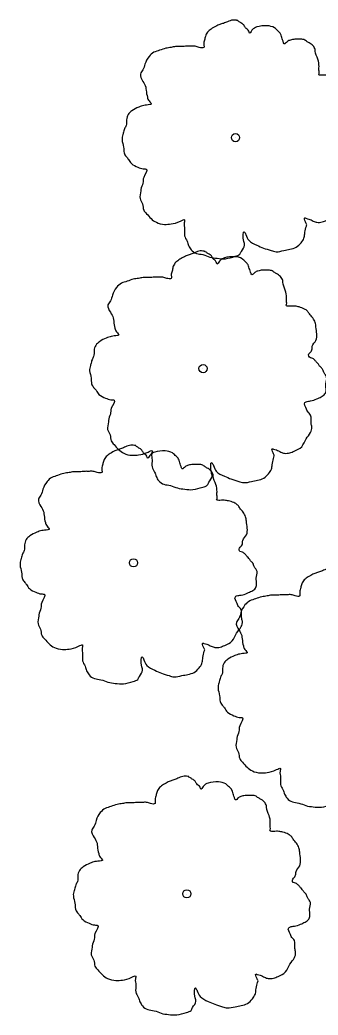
# Model space of a CAD drawing. Extents: x 2161152 to 2175754, y 602179 to 617749.
# Drawn here: x 2161700.08 to 2161713.75, y 603448.92 to 603494.57 of the extents above; entities that cross this region are included whole.
import ezdxf

# ---------------------------------------------------------------- set-up
doc = ezdxf.new("R2010")
doc.units = 0
doc.layers.add('RD_EX_VEG', color=7, linetype='Continuous')

msp = doc.modelspace()

# ---------------------------------------------------------------- linework, layer by layer
at = {"layer": 'RD_EX_VEG'}
for centre, radius in [((2161709.968, 603489.164), 0.188), ((2161709.959, 603489.15), 0.000075), ((2161708.48, 603478.572), 0.188), ((2161708.47, 603478.558), 0.000075), ((2161705.29, 603469.664), 0.188), ((2161705.281, 603469.65), 0.000075), ((2161707.735, 603454.481), 0.188), ((2161707.725, 603454.466), 0.000075)]:
    msp.add_circle(centre, radius, dxfattribs=at)
for points in [[(2161710.067, 603494.539), (2161709.842, 603494.558), (2161709.599, 603494.483), (2161709.411, 603494.408), (2161709.243, 603494.352), (2161709.074, 603494.277), (2161708.849, 603494.146), (2161708.68, 603493.996), (2161708.587, 603493.809), (2161708.549, 603493.64), (2161708.512, 603493.434), (2161708.512, 603493.302), (2161708.418, 603493.284), (2161708.305, 603493.302), (2161708.118, 603493.359), (2161707.931, 603493.359), (2161707.743, 603493.359), (2161707.481, 603493.34), (2161707.218, 603493.34), (2161707.012, 603493.302), (2161706.769, 603493.265), (2161706.488, 603493.171), (2161706.225, 603493.078), (2161706, 603492.89), (2161705.813, 603492.534), (2161705.719, 603492.272), (2161705.607, 603492.084), (2161705.719, 603491.747), (2161705.85, 603491.485), (2161705.869, 603491.335), (2161705.925, 603491.016), (2161706, 603490.847), (2161706.094, 603490.697), (2161706.038, 603490.679), (2161705.757, 603490.641), (2161705.532, 603490.566), (2161705.213, 603490.398), (2161705.044, 603490.229), (2161704.969, 603489.985), (2161704.951, 603489.723), (2161704.876, 603489.573), (2161704.82, 603489.367), (2161704.801, 603489.31), (2161704.763, 603489.067), (2161704.838, 603488.729), (2161704.857, 603488.467), (2161704.951, 603488.298), (2161705.063, 603488.167), (2161705.194, 603487.98), (2161705.494, 603487.811), (2161705.738, 603487.736), (2161705.888, 603487.717), (2161705.757, 603487.343), (2161705.719, 603487.08), (2161705.625, 603486.78), (2161705.625, 603486.724), (2161705.588, 603486.368), (2161705.7, 603486.124), (2161705.757, 603485.843), (2161705.888, 603485.675), (2161706.094, 603485.45), (2161706.338, 603485.281), (2161706.712, 603485.187), (2161707.012, 603485.206), (2161707.443, 603485.337), (2161707.631, 603485.393), (2161707.612, 603485.262), (2161707.631, 603484.981), (2161707.631, 603484.663), (2161707.743, 603484.419), (2161707.818, 603484.213), (2161707.931, 603484.025), (2161708.174, 603483.857), (2161708.474, 603483.8), (2161708.793, 603483.688), (2161709.13, 603483.632), (2161709.505, 603483.613), (2161709.955, 603483.725), (2161710.161, 603483.819), (2161710.236, 603483.95), (2161710.386, 603484.231), (2161710.348, 603484.4), (2161710.367, 603484.85), (2161710.442, 603484.719), (2161710.573, 603484.456), (2161710.948, 603484.231), (2161711.248, 603484.1), (2161711.604, 603483.988), (2161711.829, 603483.932), (2161712.185, 603483.988), (2161712.466, 603484.044), (2161712.747, 603484.138), (2161712.972, 603484.344), (2161713.103, 603484.55), (2161713.141, 603484.756), (2161713.197, 603485.037), (2161713.235, 603485.169)], [(2161713.235, 603485.169), (2161713.178, 603485.3), (2161713.141, 603485.487), (2161713.197, 603485.468), (2161713.328, 603485.431), (2161713.534, 603485.337), (2161713.703, 603485.281), (2161713.947, 603485.3), (2161714.153, 603485.375), (2161714.49, 603485.581), (2161714.696, 603485.937), (2161714.903, 603486.237), (2161714.959, 603486.48), (2161714.921, 603486.649), (2161714.903, 603487.024), (2161714.753, 603487.211), (2161714.715, 603487.305), (2161714.64, 603487.605), (2161714.696, 603487.642), (2161714.903, 603487.68), (2161715.184, 603487.774), (2161715.39, 603487.867), (2161715.559, 603487.999), (2161715.615, 603488.167), (2161715.596, 603488.467), (2161715.634, 603488.767), (2161715.577, 603488.879), (2161715.502, 603488.992), (2161715.446, 603489.142), (2161715.334, 603489.254), (2161715.259, 603489.367), (2161715.184, 603489.442), (2161715.09, 603489.554), (2161714.959, 603489.648), (2161714.846, 603489.685), (2161714.809, 603489.798), (2161714.921, 603489.948), (2161714.959, 603490.023), (2161714.978, 603490.191), (2161715.146, 603490.454), (2161715.184, 603490.754), (2161715.146, 603491.072), (2161715.109, 603491.278), (2161714.996, 603491.485), (2161714.846, 603491.672), (2161714.753, 603491.803), (2161714.621, 603491.897), (2161714.378, 603491.991), (2161714.19, 603492.028), (2161713.928, 603492.028), (2161713.778, 603492.066), (2161713.797, 603492.103), (2161713.797, 603492.215), (2161713.797, 603492.422), (2161713.741, 603492.759), (2161713.628, 603493.134), (2161713.628, 603493.153), (2161713.553, 603493.34), (2161713.385, 603493.49), (2161713.253, 603493.565), (2161713.103, 603493.659), (2161712.916, 603493.677), (2161712.691, 603493.677), (2161712.485, 603493.64), (2161712.335, 603493.565), (2161712.204, 603493.471), (2161712.148, 603493.584), (2161712.073, 603493.809), (2161712.035, 603493.921), (2161711.923, 603494.052), (2161711.754, 603494.202), (2161711.417, 603494.296), (2161710.948, 603494.24), (2161710.723, 603494.09), (2161710.611, 603493.958), (2161710.573, 603494.052), (2161710.423, 603494.202), (2161710.348, 603494.333), (2161710.217, 603494.427), (2161710.105, 603494.502), (2161710.03, 603494.539)], [(2161708.579, 603483.947), (2161708.354, 603483.966), (2161708.11, 603483.891), (2161707.923, 603483.816), (2161707.754, 603483.76), (2161707.585, 603483.685), (2161707.361, 603483.554), (2161707.192, 603483.404), (2161707.098, 603483.217), (2161707.061, 603483.048), (2161707.023, 603482.842), (2161707.023, 603482.71), (2161706.929, 603482.692), (2161706.817, 603482.71), (2161706.63, 603482.767), (2161706.442, 603482.767), (2161706.255, 603482.767), (2161705.992, 603482.748), (2161705.73, 603482.748), (2161705.524, 603482.71), (2161705.28, 603482.673), (2161704.999, 603482.579), (2161704.737, 603482.486), (2161704.512, 603482.298), (2161704.324, 603481.942), (2161704.231, 603481.68), (2161704.118, 603481.492), (2161704.231, 603481.155), (2161704.362, 603480.893), (2161704.381, 603480.743), (2161704.437, 603480.424), (2161704.512, 603480.255), (2161704.605, 603480.105), (2161704.549, 603480.087), (2161704.268, 603480.049), (2161704.043, 603479.974), (2161703.725, 603479.806), (2161703.556, 603479.637), (2161703.481, 603479.393), (2161703.462, 603479.131), (2161703.387, 603478.981), (2161703.331, 603478.775), (2161703.312, 603478.718), (2161703.275, 603478.475), (2161703.35, 603478.137), (2161703.369, 603477.875), (2161703.462, 603477.706), (2161703.575, 603477.575), (2161703.706, 603477.388), (2161704.006, 603477.219), (2161704.249, 603477.144), (2161704.399, 603477.125), (2161704.268, 603476.751), (2161704.231, 603476.488), (2161704.137, 603476.188), (2161704.137, 603476.132), (2161704.099, 603475.776), (2161704.212, 603475.532), (2161704.268, 603475.251), (2161704.399, 603475.083), (2161704.605, 603474.858), (2161704.849, 603474.689), (2161705.224, 603474.595), (2161705.524, 603474.614), (2161705.955, 603474.745), (2161706.142, 603474.801), (2161706.124, 603474.67), (2161706.142, 603474.389), (2161706.142, 603474.071), (2161706.255, 603473.827), (2161706.33, 603473.621), (2161706.442, 603473.433), (2161706.686, 603473.265), (2161706.986, 603473.208), (2161707.304, 603473.096), (2161707.642, 603473.04), (2161708.016, 603473.021), (2161708.466, 603473.133), (2161708.672, 603473.227), (2161708.747, 603473.358), (2161708.897, 603473.639), (2161708.86, 603473.808), (2161708.879, 603474.258), (2161708.954, 603474.127), (2161709.085, 603473.864), (2161709.46, 603473.639), (2161709.759, 603473.508), (2161710.116, 603473.396), (2161710.34, 603473.34), (2161710.697, 603473.396), (2161710.978, 603473.452), (2161711.259, 603473.546), (2161711.484, 603473.752), (2161711.615, 603473.958), (2161711.652, 603474.164), (2161711.709, 603474.445), (2161711.746, 603474.577)], [(2161711.746, 603474.577), (2161711.69, 603474.708), (2161711.652, 603474.895), (2161711.709, 603474.876), (2161711.84, 603474.839), (2161712.046, 603474.745), (2161712.215, 603474.689), (2161712.458, 603474.708), (2161712.664, 603474.783), (2161713.002, 603474.989), (2161713.208, 603475.345), (2161713.414, 603475.645), (2161713.47, 603475.888), (2161713.433, 603476.057), (2161713.414, 603476.432), (2161713.264, 603476.619), (2161713.227, 603476.713), (2161713.152, 603477.013), (2161713.208, 603477.05), (2161713.414, 603477.088), (2161713.695, 603477.182), (2161713.901, 603477.275), (2161714.07, 603477.407), (2161714.126, 603477.575), (2161714.108, 603477.875), (2161714.145, 603478.175), (2161714.089, 603478.287), (2161714.014, 603478.4), (2161713.958, 603478.55), (2161713.845, 603478.662), (2161713.77, 603478.775), (2161713.695, 603478.85), (2161713.602, 603478.962), (2161713.47, 603479.056), (2161713.358, 603479.093), (2161713.32, 603479.206), (2161713.433, 603479.356), (2161713.47, 603479.431), (2161713.489, 603479.599), (2161713.658, 603479.862), (2161713.695, 603480.162), (2161713.658, 603480.48), (2161713.62, 603480.686), (2161713.508, 603480.893), (2161713.358, 603481.08), (2161713.264, 603481.211), (2161713.133, 603481.305), (2161712.889, 603481.399), (2161712.702, 603481.436), (2161712.44, 603481.436), (2161712.29, 603481.474), (2161712.308, 603481.511), (2161712.308, 603481.623), (2161712.308, 603481.83), (2161712.252, 603482.167), (2161712.14, 603482.542), (2161712.14, 603482.561), (2161712.065, 603482.748), (2161711.896, 603482.898), (2161711.765, 603482.973), (2161711.615, 603483.067), (2161711.427, 603483.085), (2161711.203, 603483.085), (2161710.996, 603483.048), (2161710.846, 603482.973), (2161710.715, 603482.879), (2161710.659, 603482.992), (2161710.584, 603483.217), (2161710.547, 603483.329), (2161710.434, 603483.46), (2161710.266, 603483.61), (2161709.928, 603483.704), (2161709.46, 603483.648), (2161709.235, 603483.498), (2161709.122, 603483.366), (2161709.085, 603483.46), (2161708.935, 603483.61), (2161708.86, 603483.741), (2161708.729, 603483.835), (2161708.616, 603483.91), (2161708.541, 603483.947)], [(2161705.389, 603475.04), (2161705.164, 603475.058), (2161704.921, 603474.983), (2161704.733, 603474.908), (2161704.565, 603474.852), (2161704.396, 603474.777), (2161704.171, 603474.646), (2161704.002, 603474.496), (2161703.909, 603474.309), (2161703.871, 603474.14), (2161703.834, 603473.934), (2161703.834, 603473.803), (2161703.74, 603473.784), (2161703.627, 603473.803), (2161703.44, 603473.859), (2161703.253, 603473.859), (2161703.065, 603473.859), (2161702.803, 603473.84), (2161702.54, 603473.84), (2161702.334, 603473.803), (2161702.091, 603473.765), (2161701.809, 603473.672), (2161701.547, 603473.578), (2161701.322, 603473.39), (2161701.135, 603473.034), (2161701.041, 603472.772), (2161700.929, 603472.584), (2161701.041, 603472.247), (2161701.172, 603471.985), (2161701.191, 603471.835), (2161701.247, 603471.516), (2161701.322, 603471.348), (2161701.416, 603471.198), (2161701.36, 603471.179), (2161701.079, 603471.141), (2161700.854, 603471.066), (2161700.535, 603470.898), (2161700.366, 603470.729), (2161700.291, 603470.485), (2161700.273, 603470.223), (2161700.198, 603470.073), (2161700.141, 603469.867), (2161700.123, 603469.811), (2161700.085, 603469.567), (2161700.16, 603469.23), (2161700.179, 603468.967), (2161700.273, 603468.799), (2161700.385, 603468.667), (2161700.516, 603468.48), (2161700.816, 603468.311), (2161701.06, 603468.236), (2161701.21, 603468.218), (2161701.079, 603467.843), (2161701.041, 603467.58), (2161700.947, 603467.281), (2161700.947, 603467.224), (2161700.91, 603466.868), (2161701.022, 603466.625), (2161701.079, 603466.343), (2161701.21, 603466.175), (2161701.416, 603465.95), (2161701.66, 603465.781), (2161702.034, 603465.687), (2161702.334, 603465.706), (2161702.765, 603465.837), (2161702.953, 603465.894), (2161702.934, 603465.762), (2161702.953, 603465.481), (2161702.953, 603465.163), (2161703.065, 603464.919), (2161703.14, 603464.713), (2161703.253, 603464.525), (2161703.496, 603464.357), (2161703.796, 603464.301), (2161704.115, 603464.188), (2161704.452, 603464.132), (2161704.827, 603464.113), (2161705.277, 603464.226), (2161705.483, 603464.319), (2161705.558, 603464.451), (2161705.708, 603464.732), (2161705.67, 603464.9), (2161705.689, 603465.35), (2161705.764, 603465.219), (2161705.895, 603464.957), (2161706.27, 603464.732), (2161706.57, 603464.6), (2161706.926, 603464.488), (2161707.151, 603464.432), (2161707.507, 603464.488), (2161707.788, 603464.544), (2161708.069, 603464.638), (2161708.294, 603464.844), (2161708.425, 603465.05), (2161708.463, 603465.256), (2161708.519, 603465.538), (2161708.557, 603465.669)], [(2161708.557, 603465.669), (2161708.5, 603465.8), (2161708.463, 603465.987), (2161708.519, 603465.969), (2161708.65, 603465.931), (2161708.856, 603465.837), (2161709.025, 603465.781), (2161709.269, 603465.8), (2161709.475, 603465.875), (2161709.812, 603466.081), (2161710.018, 603466.437), (2161710.225, 603466.737), (2161710.281, 603466.981), (2161710.243, 603467.149), (2161710.225, 603467.524), (2161710.075, 603467.712), (2161710.037, 603467.805), (2161709.962, 603468.105), (2161710.018, 603468.143), (2161710.225, 603468.18), (2161710.506, 603468.274), (2161710.712, 603468.368), (2161710.881, 603468.499), (2161710.937, 603468.667), (2161710.918, 603468.967), (2161710.955, 603469.267), (2161710.899, 603469.38), (2161710.824, 603469.492), (2161710.768, 603469.642), (2161710.656, 603469.754), (2161710.581, 603469.867), (2161710.506, 603469.942), (2161710.412, 603470.054), (2161710.281, 603470.148), (2161710.168, 603470.186), (2161710.131, 603470.298), (2161710.243, 603470.448), (2161710.281, 603470.523), (2161710.299, 603470.692), (2161710.468, 603470.954), (2161710.506, 603471.254), (2161710.468, 603471.572), (2161710.431, 603471.779), (2161710.318, 603471.985), (2161710.168, 603472.172), (2161710.075, 603472.303), (2161709.943, 603472.397), (2161709.7, 603472.491), (2161709.512, 603472.528), (2161709.25, 603472.528), (2161709.1, 603472.566), (2161709.119, 603472.603), (2161709.119, 603472.716), (2161709.119, 603472.922), (2161709.063, 603473.259), (2161708.95, 603473.634), (2161708.95, 603473.653), (2161708.875, 603473.84), (2161708.706, 603473.99), (2161708.575, 603474.065), (2161708.425, 603474.159), (2161708.238, 603474.178), (2161708.013, 603474.178), (2161707.807, 603474.14), (2161707.657, 603474.065), (2161707.526, 603473.971), (2161707.469, 603474.084), (2161707.395, 603474.309), (2161707.357, 603474.421), (2161707.245, 603474.552), (2161707.076, 603474.702), (2161706.739, 603474.796), (2161706.27, 603474.74), (2161706.045, 603474.59), (2161705.933, 603474.459), (2161705.895, 603474.552), (2161705.745, 603474.702), (2161705.67, 603474.833), (2161705.539, 603474.927), (2161705.427, 603475.002), (2161705.352, 603475.04)], [(2161714.469, 603469.379), (2161714.244, 603469.398), (2161714, 603469.323), (2161713.813, 603469.248), (2161713.644, 603469.192), (2161713.475, 603469.117), (2161713.251, 603468.986), (2161713.082, 603468.836), (2161712.988, 603468.649), (2161712.951, 603468.48), (2161712.913, 603468.274), (2161712.913, 603468.142), (2161712.82, 603468.124), (2161712.707, 603468.142), (2161712.52, 603468.199), (2161712.332, 603468.199), (2161712.145, 603468.199), (2161711.882, 603468.18), (2161711.62, 603468.18), (2161711.414, 603468.142), (2161711.17, 603468.105), (2161710.889, 603468.011), (2161710.627, 603467.918), (2161710.402, 603467.73), (2161710.214, 603467.374), (2161710.121, 603467.112), (2161710.008, 603466.924), (2161710.121, 603466.587), (2161710.252, 603466.325), (2161710.271, 603466.175), (2161710.327, 603465.856), (2161710.402, 603465.687), (2161710.496, 603465.537), (2161710.439, 603465.519), (2161710.158, 603465.481), (2161709.933, 603465.406), (2161709.615, 603465.238), (2161709.446, 603465.069), (2161709.371, 603464.825), (2161709.352, 603464.563), (2161709.277, 603464.413), (2161709.221, 603464.207), (2161709.202, 603464.15), (2161709.165, 603463.907), (2161709.24, 603463.569), (2161709.259, 603463.307), (2161709.352, 603463.138), (2161709.465, 603463.007), (2161709.596, 603462.82), (2161709.896, 603462.651), (2161710.139, 603462.576), (2161710.289, 603462.557), (2161710.158, 603462.183), (2161710.121, 603461.92), (2161710.027, 603461.62), (2161710.027, 603461.564), (2161709.99, 603461.208), (2161710.102, 603460.964), (2161710.158, 603460.683), (2161710.289, 603460.515), (2161710.496, 603460.29), (2161710.739, 603460.121), (2161711.114, 603460.027), (2161711.414, 603460.046), (2161711.845, 603460.177), (2161712.032, 603460.233), (2161712.014, 603460.102), (2161712.032, 603459.821), (2161712.032, 603459.503), (2161712.145, 603459.259), (2161712.22, 603459.053), (2161712.332, 603458.865), (2161712.576, 603458.697), (2161712.876, 603458.64), (2161713.194, 603458.528), (2161713.532, 603458.472), (2161713.907, 603458.453), (2161714.356, 603458.565), (2161714.562, 603458.659), (2161714.637, 603458.79), (2161714.787, 603459.071), (2161714.75, 603459.24), (2161714.769, 603459.69), (2161714.844, 603459.559), (2161714.975, 603459.296), (2161715.35, 603459.071), (2161715.65, 603458.94), (2161716.006, 603458.828), (2161716.231, 603458.772), (2161716.587, 603458.828), (2161716.868, 603458.884), (2161717.149, 603458.978), (2161717.374, 603459.184), (2161717.505, 603459.39), (2161717.542, 603459.596), (2161717.599, 603459.877), (2161717.636, 603460.009)], [(2161707.834, 603459.856), (2161707.609, 603459.875), (2161707.365, 603459.8), (2161707.178, 603459.725), (2161707.009, 603459.669), (2161706.84, 603459.594), (2161706.615, 603459.462), (2161706.447, 603459.312), (2161706.353, 603459.125), (2161706.316, 603458.956), (2161706.278, 603458.75), (2161706.278, 603458.619), (2161706.184, 603458.6), (2161706.072, 603458.619), (2161705.885, 603458.675), (2161705.697, 603458.675), (2161705.51, 603458.675), (2161705.247, 603458.657), (2161704.985, 603458.657), (2161704.779, 603458.619), (2161704.535, 603458.582), (2161704.254, 603458.488), (2161703.992, 603458.394), (2161703.767, 603458.207), (2161703.579, 603457.851), (2161703.486, 603457.588), (2161703.373, 603457.401), (2161703.486, 603457.064), (2161703.617, 603456.801), (2161703.635, 603456.651), (2161703.692, 603456.333), (2161703.767, 603456.164), (2161703.86, 603456.014), (2161703.804, 603455.995), (2161703.523, 603455.958), (2161703.298, 603455.883), (2161702.98, 603455.714), (2161702.811, 603455.545), (2161702.736, 603455.302), (2161702.717, 603455.039), (2161702.642, 603454.889), (2161702.586, 603454.683), (2161702.567, 603454.627), (2161702.53, 603454.383), (2161702.605, 603454.046), (2161702.623, 603453.784), (2161702.717, 603453.615), (2161702.83, 603453.484), (2161702.961, 603453.296), (2161703.261, 603453.128), (2161703.504, 603453.053), (2161703.654, 603453.034), (2161703.523, 603452.659), (2161703.486, 603452.397), (2161703.392, 603452.097), (2161703.392, 603452.041), (2161703.354, 603451.685), (2161703.467, 603451.441), (2161703.523, 603451.16), (2161703.654, 603450.991), (2161703.86, 603450.766), (2161704.104, 603450.598), (2161704.479, 603450.504), (2161704.779, 603450.523), (2161705.21, 603450.654), (2161705.397, 603450.71), (2161705.378, 603450.579), (2161705.397, 603450.298), (2161705.397, 603449.979), (2161705.51, 603449.735), (2161705.585, 603449.529), (2161705.697, 603449.342), (2161705.941, 603449.173), (2161706.241, 603449.117), (2161706.559, 603449.005), (2161706.897, 603448.948), (2161707.271, 603448.93), (2161707.721, 603449.042), (2161707.927, 603449.136), (2161708.002, 603449.267), (2161708.152, 603449.548), (2161708.115, 603449.717), (2161708.134, 603450.167), (2161708.208, 603450.035), (2161708.34, 603449.773), (2161708.715, 603449.548), (2161709.014, 603449.417), (2161709.37, 603449.304), (2161709.595, 603449.248), (2161709.951, 603449.304), (2161710.233, 603449.361), (2161710.514, 603449.454), (2161710.739, 603449.66), (2161710.87, 603449.867), (2161710.907, 603450.073), (2161710.964, 603450.354), (2161711.001, 603450.485)], [(2161711.001, 603450.485), (2161710.945, 603450.616), (2161710.907, 603450.804), (2161710.964, 603450.785), (2161711.095, 603450.747), (2161711.301, 603450.654), (2161711.47, 603450.598), (2161711.713, 603450.616), (2161711.919, 603450.691), (2161712.257, 603450.897), (2161712.463, 603451.254), (2161712.669, 603451.553), (2161712.725, 603451.797), (2161712.688, 603451.966), (2161712.669, 603452.341), (2161712.519, 603452.528), (2161712.482, 603452.622), (2161712.407, 603452.922), (2161712.463, 603452.959), (2161712.669, 603452.997), (2161712.95, 603453.09), (2161713.156, 603453.184), (2161713.325, 603453.315), (2161713.381, 603453.484), (2161713.363, 603453.784), (2161713.4, 603454.084), (2161713.344, 603454.196), (2161713.269, 603454.308), (2161713.213, 603454.458), (2161713.1, 603454.571), (2161713.025, 603454.683), (2161712.95, 603454.758), (2161712.856, 603454.871), (2161712.725, 603454.964), (2161712.613, 603455.002), (2161712.575, 603455.114), (2161712.688, 603455.264), (2161712.725, 603455.339), (2161712.744, 603455.508), (2161712.913, 603455.77), (2161712.95, 603456.07), (2161712.913, 603456.389), (2161712.875, 603456.595), (2161712.763, 603456.801), (2161712.613, 603456.989), (2161712.519, 603457.12), (2161712.388, 603457.213), (2161712.144, 603457.307), (2161711.957, 603457.345), (2161711.694, 603457.345), (2161711.545, 603457.382), (2161711.563, 603457.42), (2161711.563, 603457.532), (2161711.563, 603457.738), (2161711.507, 603458.076), (2161711.395, 603458.45), (2161711.395, 603458.469), (2161711.32, 603458.657), (2161711.151, 603458.806), (2161711.02, 603458.881), (2161710.87, 603458.975), (2161710.682, 603458.994), (2161710.458, 603458.994), (2161710.251, 603458.956), (2161710.101, 603458.881), (2161709.97, 603458.788), (2161709.914, 603458.9), (2161709.839, 603459.125), (2161709.802, 603459.238), (2161709.689, 603459.369), (2161709.52, 603459.519), (2161709.183, 603459.612), (2161708.715, 603459.556), (2161708.49, 603459.406), (2161708.377, 603459.275), (2161708.34, 603459.369), (2161708.19, 603459.519), (2161708.115, 603459.65), (2161707.984, 603459.744), (2161707.871, 603459.819), (2161707.796, 603459.856)]]:
    msp.add_spline(points, degree=3, dxfattribs=at)

doc.saveas('drawing.dxf')
